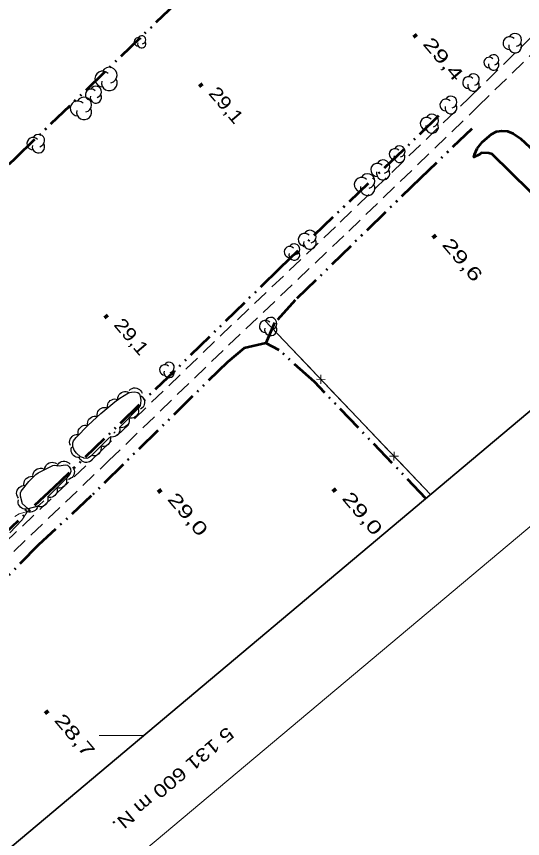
# Model space of a CAD drawing. Extents: x 386081 to 389416, y 5130568 to 5134082.
# Drawn here: x 388473.7 to 388588.2, y 5131576.7 to 5131762.8 of the extents above; entities that cross this region are included whole.
import ezdxf
from ezdxf.enums import TextEntityAlignment as Align

# ---------------------------------------------------------------- set-up
doc = ezdxf.new("R2010")
doc.units = 0
doc.header["$LTSCALE"] = 1.2
for name, pattern in [('DASH_DOUBLE_DOT', [9.2, 5, -1.2, 0.3, -1.2, 0.3, -1.2]), ('DOT_DASHED', [7.7, 5, -1.2, 0.3, -1.2]), ('MEDIUM_DASHED', [4.5, 3, -1.5])]:
    doc.linetypes.add(name, pattern=pattern)
for name, color, linetype, lineweight in [('1', 7, 'Continuous', 53), ('19', 7, 'Continuous', 13), ('2', 7, 'Continuous', 13), ('3', 7, 'Continuous', 140), ('37', 7, 'Continuous', 13), ('4', 7, 'DASH_DOUBLE_DOT', 53), ('44', 7, 'Continuous', 25), ('60', 7, 'Continuous', 13), ('61', 7, 'Continuous', 13)]:
    doc.layers.add(name, color=color, linetype=linetype, lineweight=lineweight)

msp = doc.modelspace()

# ---------------------------------------------------------------- linework, layer by layer
at = {"layer": '1'}
msp.add_lwpolyline([(388589.8, 5131723.26), (388581.3, 5131731.63), (388580.56, 5131731.84), (388578.92, 5131731.97), (388578.47, 5131731.61), (388577.15, 5131730.97), (388577.27, 5131731.55), (388577.92, 5131732.94), (388579.13, 5131734.43), (388581.13, 5131736.17), (388582.26, 5131736.75), (388583.49, 5131736.96), (388584.79, 5131736.82), (388586.06, 5131736.34), (388587.71, 5131735.22), (388589.81, 5131733.21), (388597.93, 5131725.94), (388601.28, 5131722.24), (388601.75, 5131721.07), (388601.84, 5131720.01), (388601.64, 5131718.68), (388601.08, 5131718.28), (388595.24, 5131718.43)], close=True, dxfattribs=at)
at = {"layer": '19', "linetype": 'MEDIUM_DASHED'}
for points in [[(388252.68, 5131430.25), (388278.55, 5131454.69), (388293.31, 5131469.55), (388320.68, 5131497.53), (388341.35, 5131518.12), (388360.77, 5131537.04), (388380.1, 5131555.67), (388403.27, 5131578.3), (388455.49, 5131628.78), (388492.58, 5131664.22), (388519.73, 5131690.42), (388546.92, 5131716.26), (388576.13, 5131744.42), (388620.84, 5131788.16), (388642.73, 5131809.41), (388661.6, 5131828.09), (388684.76, 5131849.73), (388703.32, 5131867.8), (388787.8, 5131949.19)], [(388254.63, 5131428.24), (388280.5, 5131452.69), (388295.31, 5131467.59), (388322.67, 5131495.55), (388343.31, 5131516.12), (388362.72, 5131535.03), (388382.05, 5131553.66), (388405.23, 5131576.29), (388457.43, 5131626.76), (388494.52, 5131662.2), (388521.66, 5131688.4), (388548.86, 5131714.23), (388578.08, 5131742.41), (388622.8, 5131786.15), (388644.69, 5131807.41), (388663.54, 5131826.08), (388686.7, 5131847.7), (388705.27, 5131865.79), (388789.75, 5131947.18)]]:
    msp.add_lwpolyline(points, dxfattribs=at)
at = {"layer": '2'}
msp.add_lwpolyline([(388472.2, 5131645.9), (388474.91, 5131648.78), (388476.17, 5131650.76), (388474.27, 5131650.23), (388473.28, 5131649.62)], dxfattribs=at)
at = {"layer": '3'}
for p, q in [((388563.62, 5131758.77), (388564.13, 5131758.16)), ((388515.13, 5131747.58), (388515.64, 5131746.97)), ((388567.97, 5131713.31), (388568.48, 5131712.7)), ((388493.7, 5131695.17), (388494.21, 5131694.56)), ((388505.82, 5131655.69), (388506.33, 5131655.08)), ((388545.33, 5131655.88), (388545.84, 5131655.27)), ((388480.22, 5131605.64), (388480.73, 5131605.03))]:
    msp.add_line(p, q, dxfattribs=at)
at = {"layer": '37'}
for p, q in [((388567.35, 5131654.58), (388529.8, 5131694.05)), ((388534.27, 5131689.36), (388529.8, 5131694.05)), ((388541.16, 5131682.11), (388534.27, 5131689.36)), ((388542.56, 5131681.66), (388542.51, 5131679.66)), ((388543.54, 5131680.64), (388541.54, 5131680.69)), ((388550.81, 5131671.97), (388543.91, 5131679.21)), ((388557.7, 5131664.72), (388550.81, 5131671.97)), ((388559.1, 5131664.28), (388559.05, 5131662.27)), ((388560.08, 5131663.25), (388558.08, 5131663.3)), ((388567.35, 5131654.58), (388560.46, 5131661.83))]:
    msp.add_line(p, q, dxfattribs=at)
at = {"layer": '4'}
for points in [[(388166.37, 5131434.07), (388187.89, 5131455.22), (388215.09, 5131482.63), (388233.63, 5131500.33), (388248.39, 5131515.01), (388284.53, 5131549.57), (388295.33, 5131560.48), (388304.99, 5131569.66), (388310.14, 5131575.04), (388349.08, 5131611.42), (388363.53, 5131625.78), (388381.6, 5131642.7), (388407.96, 5131667.76), (388412.46, 5131672.34), (388447.95, 5131706.57), (388473.53, 5131730.84), (388517.2, 5131773), (388567.95, 5131821.23)], [(388569.19, 5131740.29), (388533.15, 5131705.73), (388509.39, 5131682.55), (388482.11, 5131656.18), (388448, 5131624.32), (388381.69, 5131560.29), (388348.42, 5131528.42), (388318.69, 5131498.73), (388307.66, 5131488.38), (388304.04, 5131484.34), (388301.82, 5131481.34), (388278.38, 5131458.33), (388258.15, 5131439.34), (388241.2, 5131422.69), (388228.77, 5131410.84), (388221.98, 5131403.95), (388212.17, 5131395.05), (388199.64, 5131383.3), (388191.83, 5131374.59), (388179.5, 5131362.09)], [(388576.67, 5131737.38), (388565.11, 5131726.25), (388536.76, 5131698.62), (388532.06, 5131693.44), (388530.07, 5131688.88)], [(388566.32, 5131653.72), (388541.07, 5131680.11), (388533.14, 5131687.25), (388530.07, 5131688.88), (388525.19, 5131687.75), (388521.4, 5131684.59), (388490.58, 5131654.26), (388478.68, 5131643.17), (388470.66, 5131635.05), (388453.84, 5131619.63), (388450.43, 5131616.16), (388439.48, 5131605.57), (388419.9, 5131586.09), (388410.47, 5131576.57), (388391.23, 5131558.42), (388372.12, 5131539.58), (388352.44, 5131520.43), (388343.61, 5131512.87), (388343.26, 5131513.2)]]:
    msp.add_lwpolyline(points, dxfattribs=at)
at = {"layer": '44', "linetype": 'DOT_DASHED'}
for points in [[(388488.12, 5131663.11), (388487.23, 5131663.99), (388486.7, 5131664.67), (388486.39, 5131665.46), (388486.44, 5131666.3), (388486.6, 5131666.73), (388487.14, 5131667.53), (388489.89, 5131670.3), (388492.74, 5131672.93), (388495.93, 5131675.55), (388497.08, 5131676.4), (388499.03, 5131677.61), (388499.69, 5131677.79), (388500.48, 5131677.86), (388501.16, 5131677.71), (388501.41, 5131677.48), (388501.57, 5131677.17), (388501.77, 5131675.98), (388501.76, 5131675.17), (388501.64, 5131674.78), (388501.22, 5131674.03), (388490.46, 5131663.26), (388489.98, 5131662.88), (388489.56, 5131662.71), (388488.94, 5131662.8), (388488.82, 5131662.93)], [(388476.31, 5131651.34), (388475.06, 5131652.49), (388474.56, 5131654.19), (388474.58, 5131654.98), (388474.72, 5131655.34), (388476.45, 5131657.55), (388478.01, 5131659.09), (388478.61, 5131659.51), (388481.93, 5131661.17), (388482.29, 5131661.21), (388483.29, 5131661.08), (388484.68, 5131661.3), (388485.25, 5131661.21), (388485.62, 5131660.87), (388485.88, 5131660.37), (388485.96, 5131659.8), (388485.74, 5131659.18), (388484.94, 5131658.25), (388479.85, 5131653.13), (388478.74, 5131652.11), (388478.24, 5131651.87)]]:
    msp.add_lwpolyline(points, close=True, dxfattribs=at)
at = {"layer": '44'}
for points in [[(388496.6, 5131676.1), (388496.61, 5131676.52), (388496.75, 5131676.9), (388496.9, 5131677.2), (388497.14, 5131677.45), (388497.43, 5131677.67), (388497.79, 5131677.82), (388498.1, 5131677.91), (388498.45, 5131677.9), (388498.82, 5131677.83), (388499.15, 5131677.68)], [(388499.17, 5131678.15), (388499.48, 5131678.44), (388499.84, 5131678.62), (388500.15, 5131678.73), (388500.5, 5131678.74), (388500.87, 5131678.69), (388501.22, 5131678.55), (388501.51, 5131678.39), (388501.76, 5131678.14), (388501.97, 5131677.84), (388502.1, 5131677.5)], [(388494.28, 5131674.19), (388494.24, 5131674.61), (388494.32, 5131675.01), (388494.43, 5131675.32), (388494.64, 5131675.61), (388494.9, 5131675.86), (388495.23, 5131676.05), (388495.53, 5131676.19), (388495.88, 5131676.22), (388496.25, 5131676.2), (388496.6, 5131676.1)], [(388501.78, 5131676.91), (388502.12, 5131676.67), (388502.38, 5131676.35), (388502.55, 5131676.07), (388502.63, 5131675.73), (388502.66, 5131675.36), (388502.59, 5131674.98), (388502.5, 5131674.67), (388502.3, 5131674.38), (388502.04, 5131674.11), (388501.74, 5131673.91)], [(388491.96, 5131672.29), (388491.92, 5131672.71), (388492, 5131673.1), (388492.11, 5131673.42), (388492.32, 5131673.7), (388492.58, 5131673.96), (388492.91, 5131674.15), (388493.21, 5131674.28), (388493.56, 5131674.32), (388493.93, 5131674.3), (388494.28, 5131674.19)], [(388501.23, 5131674.04), (388501.31, 5131673.63), (388501.26, 5131673.22), (388501.19, 5131672.9), (388501.01, 5131672.6), (388500.77, 5131672.31), (388500.46, 5131672.09), (388500.17, 5131671.93), (388499.83, 5131671.86), (388499.46, 5131671.85), (388499.11, 5131671.91)], [(388489.79, 5131670.21), (388489.73, 5131670.62), (388489.79, 5131671.03), (388489.88, 5131671.34), (388490.07, 5131671.64), (388490.32, 5131671.91), (388490.64, 5131672.12), (388490.93, 5131672.27), (388491.28, 5131672.33), (388491.65, 5131672.33), (388492, 5131672.25)], [(388499.11, 5131671.91), (388499.19, 5131671.5), (388499.14, 5131671.1), (388499.07, 5131670.78), (388498.89, 5131670.47), (388498.65, 5131670.19), (388498.34, 5131669.97), (388498.05, 5131669.81), (388497.71, 5131669.74), (388497.34, 5131669.72), (388496.99, 5131669.79)], [(388487.68, 5131668.08), (388487.6, 5131668.49), (388487.64, 5131668.89), (388487.72, 5131669.21), (388487.9, 5131669.52), (388488.13, 5131669.8), (388488.44, 5131670.03), (388488.73, 5131670.19), (388489.07, 5131670.26), (388489.44, 5131670.27), (388489.8, 5131670.21)], [(388496.99, 5131669.79), (388497.06, 5131669.38), (388497.02, 5131668.98), (388496.94, 5131668.66), (388496.77, 5131668.35), (388496.53, 5131668.07), (388496.22, 5131667.85), (388495.93, 5131667.69), (388495.59, 5131667.62), (388495.22, 5131667.6), (388494.87, 5131667.67)], [(388485.89, 5131665.68), (388485.74, 5131666.07), (388485.7, 5131666.48), (388485.72, 5131666.81), (388485.83, 5131667.14), (388486.01, 5131667.46), (388486.28, 5131667.74), (388486.53, 5131667.95), (388486.85, 5131668.08), (388487.21, 5131668.17), (388487.57, 5131668.17)], [(388494.87, 5131667.67), (388494.94, 5131667.26), (388494.9, 5131666.85), (388494.82, 5131666.53), (388494.65, 5131666.23), (388494.41, 5131665.95), (388494.1, 5131665.72), (388493.81, 5131665.56), (388493.47, 5131665.49), (388493.1, 5131665.48), (388492.74, 5131665.55)], [(388488, 5131663), (388487.58, 5131662.97), (388487.19, 5131663.07), (388486.88, 5131663.18), (388486.6, 5131663.4), (388486.35, 5131663.67), (388486.16, 5131664), (388486.04, 5131664.31), (388486.01, 5131664.66), (388486.04, 5131665.03), (388486.16, 5131665.37)], [(388492.74, 5131665.55), (388492.82, 5131665.14), (388492.78, 5131664.73), (388492.7, 5131664.41), (388492.53, 5131664.11), (388492.29, 5131663.82), (388491.98, 5131663.6), (388491.69, 5131663.44), (388491.35, 5131663.37), (388490.98, 5131663.36), (388490.62, 5131663.42)], [(388482.84, 5131661.01), (388483.01, 5131661.39), (388483.28, 5131661.69), (388483.54, 5131661.9), (388483.86, 5131662.04), (388484.22, 5131662.13), (388484.6, 5131662.13), (388484.92, 5131662.09), (388485.24, 5131661.95), (388485.55, 5131661.74), (388485.8, 5131661.48)], [(388490.84, 5131662.52), (388490.56, 5131662.21), (388490.21, 5131662.01), (388489.91, 5131661.88), (388489.56, 5131661.84), (388489.19, 5131661.86), (388488.83, 5131661.98), (388488.53, 5131662.11), (388488.27, 5131662.34), (388488.03, 5131662.63), (388487.88, 5131662.95)], [(388477.38, 5131658.89), (388477.43, 5131659.31), (388477.6, 5131659.68), (388477.78, 5131659.96), (388478.04, 5131660.19), (388478.35, 5131660.38), (388478.72, 5131660.5), (388479.04, 5131660.56), (388479.39, 5131660.52), (388479.75, 5131660.41), (388480.06, 5131660.24)], [(388480.06, 5131660.24), (388480.12, 5131660.65), (388480.28, 5131661.02), (388480.46, 5131661.3), (388480.72, 5131661.53), (388481.04, 5131661.73), (388481.4, 5131661.84), (388481.72, 5131661.9), (388482.07, 5131661.86), (388482.43, 5131661.75), (388482.74, 5131661.58)], [(388486.32, 5131660.82), (388486.57, 5131660.49), (388486.71, 5131660.1), (388486.77, 5131659.78), (388486.75, 5131659.43), (388486.65, 5131659.07), (388486.47, 5131658.74), (388486.28, 5131658.47), (388486, 5131658.26), (388485.67, 5131658.09), (388485.32, 5131658)], [(388475.42, 5131656.53), (388475.34, 5131656.94), (388475.38, 5131657.34), (388475.46, 5131657.66), (388475.64, 5131657.97), (388475.88, 5131658.25), (388476.2, 5131658.47), (388476.48, 5131658.63), (388476.83, 5131658.69), (388477.2, 5131658.71), (388477.55, 5131658.64)], [(388474.12, 5131653.8), (388473.89, 5131654.15), (388473.76, 5131654.54), (388473.7, 5131654.86), (388473.74, 5131655.21), (388473.85, 5131655.56), (388474.04, 5131655.89), (388474.24, 5131656.15), (388474.53, 5131656.36), (388474.86, 5131656.52), (388475.21, 5131656.6)], [(388484.92, 5131658.23), (388485, 5131657.82), (388484.96, 5131657.42), (388484.88, 5131657.09), (388484.71, 5131656.79), (388484.47, 5131656.51), (388484.16, 5131656.28), (388483.87, 5131656.12), (388483.53, 5131656.05), (388483.16, 5131656.04), (388482.8, 5131656.1)], [(388482.8, 5131656.1), (388482.89, 5131655.69), (388482.84, 5131655.29), (388482.77, 5131654.97), (388482.59, 5131654.66), (388482.35, 5131654.38), (388482.04, 5131654.16), (388481.76, 5131653.99), (388481.41, 5131653.92), (388481.04, 5131653.91), (388480.69, 5131653.97)], [(388476.31, 5131651.34), (388475.9, 5131651.24), (388475.5, 5131651.27), (388475.17, 5131651.33), (388474.86, 5131651.5), (388474.57, 5131651.72), (388474.34, 5131652.03), (388474.16, 5131652.3), (388474.08, 5131652.65), (388474.05, 5131653.02), (388474.1, 5131653.37)], [(388480.73, 5131653.94), (388480.79, 5131653.52), (388480.73, 5131653.12), (388480.64, 5131652.8), (388480.45, 5131652.51), (388480.2, 5131652.23), (388479.88, 5131652.03), (388479.59, 5131651.88), (388479.24, 5131651.82), (388478.87, 5131651.82), (388478.52, 5131651.91)], [(388478.48, 5131651.94), (388478.35, 5131651.54), (388478.11, 5131651.21), (388477.89, 5131650.97), (388477.58, 5131650.79), (388477.24, 5131650.67), (388476.85, 5131650.63), (388476.53, 5131650.63), (388476.19, 5131650.74), (388475.86, 5131650.91), (388475.59, 5131651.14)]]:
    msp.add_lwpolyline(points, dxfattribs=at)
for centre, radius, start, end in [((388586.502, 5131757.516), 1.465, 282.26917, 149.72626), ((388501.211, 5131757.071), 0.926, 44.11537, 269.80396), ((388501.211, 5131757.071), 0.926, 44.11537, 269.80396), ((388502.007, 5131756.608), 0.926, 166.93686, 29.62122), ((388502.007, 5131756.608), 0.926, 166.93686, 29.62122), ((388502.007, 5131757.534), 0.926, 282.26917, 149.72626), ((388502.007, 5131757.534), 0.926, 282.26917, 149.72626), ((388585.242, 5131756.783), 1.465, 44.11537, 269.80396), ((388586.502, 5131756.051), 1.465, 166.93686, 29.62122), ((388580.608, 5131752.407), 1.18, 44.11537, 269.80396), ((388581.623, 5131752.997), 1.18, 282.26917, 149.72626), ((388581.623, 5131751.817), 1.18, 166.93686, 29.62122), ((388493.158, 5131748.67), 1.768, 44.11537, 269.80396), ((388493.158, 5131748.67), 1.768, 44.11537, 269.80396), ((388494.678, 5131749.554), 1.768, 282.26917, 149.72626), ((388494.678, 5131749.554), 1.768, 282.26917, 149.72626), ((388577.08, 5131748.528), 1.316, 282.26917, 149.72626), ((388494.678, 5131747.786), 1.768, 166.93686, 29.62122), ((388494.678, 5131747.786), 1.768, 166.93686, 29.62122), ((388575.948, 5131747.87), 1.316, 44.11537, 269.80396), ((388577.08, 5131747.212), 1.316, 166.93686, 29.62122), ((388490.528, 5131745.119), 1.271, 44.11537, 269.80396), ((388490.528, 5131745.119), 1.271, 44.11537, 269.80396), ((388491.621, 5131745.754), 1.271, 282.26917, 149.72626), ((388491.621, 5131745.754), 1.271, 282.26917, 149.72626), ((388488.968, 5131742.856), 1.695, 282.26917, 149.72626), ((388488.968, 5131742.856), 1.695, 282.26917, 149.72626), ((388491.621, 5131744.483), 1.271, 166.93686, 29.62122), ((388491.621, 5131744.483), 1.271, 166.93686, 29.62122), ((388570.818, 5131742.78), 1.338, 44.11537, 269.80396), ((388571.969, 5131743.45), 1.338, 282.26917, 149.72626), ((388487.51, 5131742.008), 1.695, 44.11537, 269.80396), ((388487.51, 5131742.008), 1.695, 44.11537, 269.80396), ((388571.969, 5131742.111), 1.338, 166.93686, 29.62122), ((388488.968, 5131741.161), 1.695, 166.93686, 29.62122), ((388488.968, 5131741.161), 1.695, 166.93686, 29.62122), ((388567.71, 5131739.26), 1.435, 282.26917, 149.72626), ((388566.475, 5131738.543), 1.435, 44.11537, 269.80396), ((388567.71, 5131737.825), 1.435, 166.93686, 29.62122), ((388477.43, 5131734.012), 1.402, 44.11537, 269.80396), ((388477.43, 5131734.012), 1.402, 44.11537, 269.80396), ((388478.635, 5131734.713), 1.402, 282.26917, 149.72626), ((388478.635, 5131734.713), 1.402, 282.26917, 149.72626), ((388478.635, 5131733.311), 1.402, 166.93686, 29.62122), ((388478.635, 5131733.311), 1.402, 166.93686, 29.62122), ((388559.257, 5131731.648), 1.25, 44.11537, 269.80396), ((388560.332, 5131732.273), 1.25, 282.26917, 149.72626), ((388560.332, 5131731.023), 1.25, 166.93686, 29.62122), ((388555.337, 5131728.084), 1.498, 44.11537, 269.80396), ((388556.626, 5131728.833), 1.498, 282.26917, 149.72626), ((388556.626, 5131727.335), 1.498, 166.93686, 29.62122), ((388551.727, 5131724.747), 1.635, 44.11537, 269.80396), ((388553.133, 5131725.565), 1.635, 282.26917, 149.72626), ((388553.133, 5131723.93), 1.635, 166.93686, 29.62122), ((388540.065, 5131712.994), 1.424, 282.26917, 149.72626), ((388538.84, 5131712.282), 1.424, 44.11537, 269.80396), ((388535.476, 5131709.498), 1.23, 44.11537, 269.80396), ((388536.534, 5131710.113), 1.23, 282.26917, 149.72626), ((388540.065, 5131711.57), 1.424, 166.93686, 29.62122), ((388536.534, 5131708.883), 1.23, 166.93686, 29.62122), ((388529.999, 5131692.621), 1.381, 44.11537, 269.80396), ((388531.187, 5131693.312), 1.381, 282.26917, 149.72626), ((388531.187, 5131691.931), 1.381, 166.93686, 29.62122), ((388508.208, 5131683.391), 1.169, 282.26917, 149.72626), ((388507.203, 5131682.807), 1.169, 44.11537, 269.80396), ((388508.208, 5131682.222), 1.169, 166.93686, 29.62122)]:
    msp.add_arc(centre, radius, start, end, dxfattribs=at)
at = {"layer": '60', "lineweight": 35}
msp.add_lwpolyline([(386109.63, 5132985.69), (387380.72, 5134053.36), (389052.99, 5132062.51), (387781.9, 5130994.83)], close=True, dxfattribs=at)
at = {"layer": '60'}
msp.add_lwpolyline([(389387.44, 5131664.33), (388116.36, 5130596.66), (387794.77, 5130979.51), (389065.85, 5132047.19)], close=True, dxfattribs=at)
at = {"layer": '61'}
msp.add_line((388502.37, 5131600), (388492.37, 5131600), dxfattribs=at)

# ---------------------------------------------------------------- texts
at = {"layer": '3'}
for s, width, p in [('29,4   ', 1.45, (388565.45, 5131756.55)), ('29,1   ', 1.2, (388516.96, 5131745.36)), ('29,6   ', 1.45, (388569.8, 5131711.09)), ('29,1   ', 1.2, (388495.53, 5131692.95)), ('29,0   ', 1.45, (388507.65, 5131653.47)), ('29,0   ', 1.45, (388547.16, 5131653.66)), ('28,7   ', 1.45, (388482.05, 5131603.42))]:
    msp.add_text(s, height=3, rotation=310.294, dxfattribs=dict(at, width=width)).set_placement(p)
at = {"layer": '61', "width": 1.25}
msp.add_text('5 131 600 m N.', height=3, rotation=220.03, dxfattribs=at).set_placement((388508.16, 5131591.154), align=Align.CENTER)

doc.saveas('drawing.dxf')
